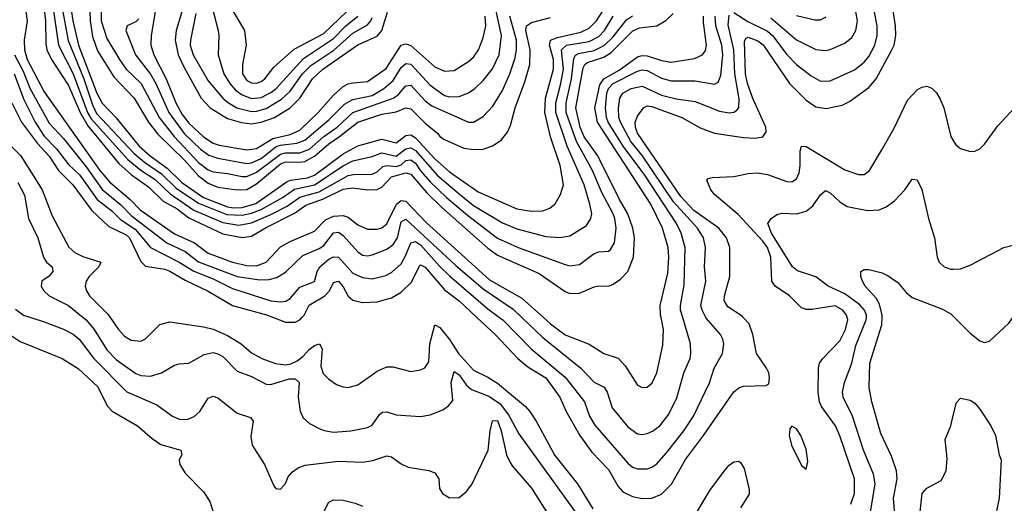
# Model space of a CAD drawing. Header units: inches. Extents: x 884549 to 1028252, y 526810 to 653624.
# Tile 963 of 1056: x 1006128 to 1010212, y 629229 to 631235. Entities that reach past the tile are written whole.
import ezdxf

# ---------------------------------------------------------------- set-up
doc = ezdxf.new("R2010")
doc.units = ezdxf.units.IN
doc.header["$MEASUREMENT"] = 0
for name, color, linetype in [('B0602', 7, 'Continuous'), ('B0603', 7, 'Continuous'), ('B0612', 7, 'Continuous'), ('B0613', 7, 'Continuous')]:
    doc.layers.add(name, color=color, linetype=linetype)

msp = doc.modelspace()

# ---------------------------------------------------------------- linework, layer by layer
at = {"layer": 'B0602', "color": 5}
for points, elevation in [([(1006174.7, 630000), (1006230, 629982.2), (1006310, 629951.2), (1006350.4, 629930.4), (1006374.7, 629910), (1006435.5, 629830), (1006571.9, 629691.9), (1006697.4, 629637.4), (1006761.3, 629590), (1006790, 629577.7), (1006823, 629577), (1006851.4, 629588.6), (1006874.8, 629610), (1006910, 629665.7), (1006930, 629673.4), (1006950, 629666.9), (1007030, 629602.6), (1007085.5, 629585.5), (1007096.9, 629570), (1007086.7, 629506.7), (1007091.7, 629470), (1007143.1, 629390), (1007182, 629302), (1007190, 629291), (1007210, 629287.3), (1007230, 629311), (1007241.7, 629338.3), (1007259.8, 629360.2), (1007283.3, 629376.7), (1007312.1, 629387.9), (1007450, 629404.4), (1007550, 629399.1), (1007593, 629407), (1007650, 629426), (1007670, 629421.3), (1007710, 629392.7), (1007739.1, 629379.1), (1007825.3, 629365.3), (1007850, 629354.9), (1007866, 629330), (1007869.1, 629290), (1007881.3, 629270), (1007910, 629252), (1007950, 629253.7), (1007981.7, 629278.3), (1008004.2, 629310), (1008070.4, 629450), (1008079.5, 629530), (1008088.8, 629571.2), (1008110, 629571.9), (1008125.3, 629530), (1008147.1, 629430), (1008160.6, 629400.6), (1008170, 629384.3), (1008250, 629292.3), (1008353.2, 629130)], 2340), ([(1006391.4, 630000), (1006403.6, 629990), (1006436.9, 629950), (1006490, 629866), (1006530, 629823.9), (1006610, 629767.8), (1006630, 629758.6), (1006670, 629755.9), (1006716.2, 629770), (1006770, 629802.4), (1006790, 629808.2), (1006830, 629810.2), (1006893.4, 629846.6), (1006930, 629854), (1006950, 629849.4), (1006970, 629838.3), (1007030, 629776.8), (1007090, 629755), (1007150, 629723.7), (1007170, 629721.5), (1007245.3, 629745.3), (1007270, 629745.1), (1007286.7, 629730), (1007282.5, 629670), (1007290.8, 629610.8), (1007303.8, 629583.8), (1007330, 629560.2), (1007370, 629539.1), (1007390.9, 629530.9), (1007430, 629524.6), (1007502, 629530), (1007570, 629543.5), (1007590, 629552.8), (1007621.8, 629598.2), (1007633.1, 629606.9), (1007650, 629608.8), (1007690, 629596.1), (1007790, 629589.1), (1007830, 629596.5), (1007883.3, 629616.7), (1007907, 629633), (1007924.2, 629655.8), (1007916.8, 629730), (1007930, 629775.2), (1007950, 629762), (1007980, 629720), (1008001.6, 629701.6), (1008073.5, 629673.5), (1008121.3, 629641.3), (1008155.9, 629595.9), (1008197.7, 629517.7), (1008474.6, 629134.6)], 2360), ([(1006503.4, 630000), (1006537.3, 629950), (1006562.1, 629922.1), (1006590, 629906.1), (1006630, 629901.9), (1006650, 629911), (1006709, 629971), (1006750, 629982.5), (1006890, 629961.5), (1006930, 629950.9), (1006990, 629924.7), (1007047.1, 629890), (1007090, 629852.6), (1007132.8, 629830), (1007188.4, 629808.4), (1007230, 629803), (1007252.6, 629807.4), (1007279.3, 629820.7), (1007302.3, 629837.7), (1007330, 629868.3), (1007350, 629883.5), (1007371.2, 629891.2), (1007381.9, 629870), (1007377.3, 629797.3), (1007387.2, 629767.2), (1007410, 629743.8), (1007442.2, 629722.2), (1007470, 629711.6), (1007490, 629709.5), (1007530, 629720.5), (1007610, 629777), (1007650, 629795.3), (1007675, 629795.1), (1007750, 629776.5), (1007790, 629782.4), (1007808.9, 629791.1), (1007824.2, 629815.8), (1007828.6, 629890), (1007850, 629968.9), (1007870, 629959), (1007910, 629908.4), (1007947.9, 629850), (1008010, 629781), (1008070, 629753), (1008110, 629727.9), (1008225.9, 629630), (1008243.4, 629610), (1008270.1, 629570.1), (1008347.3, 629427.3), (1008441.6, 629310), (1008505.7, 629205.7)], 2380), ([(1007180.1, 630000), (1007230, 629980.7), (1007270, 629980.8), (1007290, 629990.6), (1007298.6, 630000)], 2420), ([(1008023.8, 630000), (1008099.3, 629930), (1008193.9, 629830), (1008235.7, 629795.7), (1008310, 629749.6), (1008368.6, 629670), (1008394.8, 629610), (1008451.4, 629510), (1008501, 629441), (1008569.6, 629370), (1008610, 629299.4), (1008630, 629277), (1008670, 629256.8), (1008710, 629249.1), (1008750, 629250.7), (1008790, 629266.6), (1008831.8, 629308.2), (1008889.1, 629410.9), (1008964, 629510), (1009090, 629691.8), (1009110, 629708.6), (1009130, 629715.3), (1009222.6, 629717.4), (1009234.8, 629725.2), (1009237.6, 629750), (1009235.3, 629770), (1009225.8, 629790), (1009183.7, 629850), (1009169.3, 629930), (1009153.5, 629973.5), (1009129, 630000)], 2420), ([(1008118, 630000), (1008131.5, 629990), (1008249.8, 629869.8), (1008390, 629752.6), (1008470.1, 629650), (1008490.6, 629590), (1008513.2, 629553.2), (1008650, 629396.1), (1008670, 629379.1), (1008690, 629372.1), (1008730, 629372.1), (1008750, 629379.4), (1008770, 629393.2), (1008810, 629438.4), (1008882.9, 629530), (1008921.9, 629590), (1008988.5, 629728.5), (1009008.2, 629790), (1009042.7, 629850), (1009048.5, 629890), (1009044.7, 629910), (1009034, 629930), (1008975.9, 629995.9), (1008973.8, 630000)], 2440), ([(1008210.3, 630000), (1008297.1, 629917.1), (1008455.1, 629790), (1008510, 629732.1), (1008551.5, 629711.5), (1008564.3, 629690), (1008585.8, 629625.8), (1008650, 629547), (1008690, 629517.7), (1008710, 629514.8), (1008730, 629518.3), (1008752.2, 629527.8), (1008782.5, 629550), (1008820.5, 629599.5), (1008853.1, 629666.9), (1008882.9, 629770), (1008908.2, 629830), (1008912.2, 629850), (1008909.9, 629890), (1008877.8, 630000)], 2460), ([(1008299.9, 630000), (1008330, 629973.1), (1008390, 629928.4), (1008489.2, 629889.2), (1008550, 629850.9), (1008610.7, 629830.7), (1008639.3, 629799.3), (1008690, 629719.5), (1008710, 629708.9), (1008730, 629710.3), (1008751.8, 629728.2), (1008770, 629770.5), (1008795.2, 629884.8), (1008798, 629950), (1008788, 630000)], 2480), ([(1009574.5, 629225.5), (1009590.3, 629269.7), (1009589.9, 629330), (1009530, 629508.8), (1009510.9, 629550.9), (1009453.2, 629630), (1009444.7, 629650), (1009439.9, 629690), (1009440.7, 629790), (1009445.2, 629810), (1009458.6, 629830), (1009530, 629903.5), (1009553.4, 629950), (1009562.1, 629990), (1009559.8, 630000)], 2380), ([(1009652.5, 629167.5), (1009676.4, 629310), (1009669, 629350), (1009627.5, 629450), (1009581.6, 629590), (1009543.2, 629670), (1009540.5, 629690), (1009548.8, 629730), (1009579.1, 629810), (1009596.4, 629883.6), (1009639.4, 629990), (1009639.7, 630000)], 2360), ([(1009760.7, 629150), (1009751.7, 629250), (1009766.8, 629330), (1009763.9, 629363.9), (1009744.2, 629424.2), (1009699.3, 629519.3), (1009661.9, 629650), (1009650.6, 629710), (1009653.8, 629810), (1009703.7, 629970), (1009705.2, 630000)], 2340), ([(1006088.4, 629928.4), (1006130, 629900.7), (1006303.8, 629830), (1006370, 629788.4), (1006450, 629713.2), (1006491.8, 629631.8), (1006511.5, 629611.5), (1006616.9, 629550), (1006677.7, 629497.7), (1006713.3, 629473.3), (1006796.3, 629450), (1006800.3, 629430), (1006788.9, 629410), (1006792.2, 629390), (1006814.7, 629354.7), (1006890, 629277.1), (1006916.7, 629236.7), (1006931.6, 629190)], 2320), ([(1009856.3, 629130), (1009871.1, 629270), (1009890, 629292.4), (1009950, 629323.1), (1009970, 629364), (1009974.9, 629414.9), (1009965.8, 629494.2), (1009989.6, 629550), (1010000, 629592.7)], 2320), ([(1008935, 629190), (1008990, 629282.6), (1009050, 629362.9), (1009070, 629387.3), (1009090, 629401.6), (1009110, 629404.4), (1009118.1, 629398.1), (1009133.2, 629373.2), (1009153.4, 629286.6), (1009152.8, 629267.2), (1009118.1, 629210)], 2380), ([(1007367.8, 629150), (1007410, 629234), (1007430, 629243.1), (1007470, 629241.5), (1007518.8, 629230), (1007550, 629217)], 2320)]:
    msp.add_lwpolyline(points, dxfattribs=dict(at, elevation=elevation))
at = {"layer": 'B0602', "color": 5, "elevation": 2420}
msp.add_lwpolyline([(1009330, 629549.4), (1009322.2, 629537.8), (1009319.1, 629510), (1009328.5, 629470), (1009370, 629385.5), (1009390, 629370.8), (1009397.2, 629402.8), (1009390, 629453.6), (1009368.4, 629510), (1009350, 629538.3)], close=True, dxfattribs=at)
at = {"layer": 'B0603', "color": 5}
for points, elevation in [([(1006142.3, 631350), (1006158.4, 631230), (1006147.1, 631150), (1006147.3, 631110), (1006159.3, 631070), (1006230, 630935.5), (1006460.2, 630610), (1006501.8, 630561.8), (1006586.3, 630490), (1006627, 630447), (1006770, 630346.6), (1006852.6, 630310), (1006910, 630266.8), (1007010, 630228.7), (1007070, 630214.9), (1007110, 630214.6), (1007150, 630229), (1007210, 630292.9), (1007250, 630315.5), (1007350, 630358.5), (1007395.6, 630404.4), (1007430, 630419.8), (1007470, 630422.3), (1007490, 630415.6), (1007530, 630384.8), (1007570, 630366.9), (1007610, 630366.1), (1007630, 630372.1), (1007651.3, 630388.7), (1007690.3, 630469.7), (1007710, 630485.8), (1007730, 630481.9), (1007813.3, 630393.3), (1008076.4, 630156.4), (1008210, 630080.4), (1008299.9, 630000)], 2480), ([(1006953, 631373), (1007060.3, 631190), (1007067.4, 631130), (1007051.5, 631050), (1007052.3, 631010), (1007070, 630983.1), (1007090, 630973.9), (1007110, 630972.3), (1007130, 630978.9), (1007144.9, 630990), (1007181.6, 631038.4), (1007267, 631113), (1007390, 631178.1), (1007486.1, 631270)], 2780), ([(1006225.1, 631310), (1006234.9, 631230), (1006236.1, 631136.1), (1006240.6, 631110), (1006260.1, 631070), (1006330, 630962.9), (1006379.2, 630850), (1006410, 630795.1), (1006539.1, 630639.1), (1006591.7, 630591.7), (1006662.4, 630542.4), (1006722.9, 630482.9), (1006780.4, 630450), (1006830, 630413.7), (1006970, 630346.5), (1007050, 630331.2), (1007090, 630337.8), (1007150, 630373.7), (1007267.8, 630432.2), (1007314.6, 630465.4), (1007387.4, 630492.6), (1007470, 630532.4), (1007510, 630538.3), (1007570, 630530.1), (1007610, 630531.4), (1007630, 630540.3), (1007670, 630583.8), (1007730, 630600.1), (1007750, 630594.7), (1007817.1, 630517.1), (1007877, 630457), (1008070, 630287), (1008110, 630258.5), (1008282.8, 630182.8), (1008390, 630107.7), (1008410, 630099.4), (1008450, 630101.4), (1008510, 630126.8), (1008529.3, 630130.7), (1008570, 630130.1), (1008590, 630137.6), (1008620.5, 630159.5), (1008650.9, 630190), (1008674, 630250), (1008678, 630330), (1008670.4, 630370.4), (1008650.3, 630430), (1008615.3, 630490), (1008525.7, 630670), (1008469.8, 630749.8), (1008452.7, 630790), (1008434.2, 630870), (1008465, 631035), (1008471.2, 631048.7), (1008482.2, 631057.8), (1008550, 631079.9), (1008580.7, 631099.3), (1008671.2, 631188.8), (1008699.1, 631200.9), (1008770, 631210.1), (1008808.1, 631231.9), (1008838.5, 631261.5)], 2520), ([(1006262.9, 631310), (1006288.2, 631130), (1006350, 631010.6), (1006409.7, 630850), (1006423.8, 630823.8), (1006575.8, 630655.8), (1006630, 630611), (1006690, 630572.3), (1006752.6, 630512.6), (1006850, 630445.6), (1006970, 630393.3), (1007036.5, 630383.5), (1007090, 630392), (1007170, 630426.8), (1007237.7, 630462.3), (1007290, 630498.8), (1007370, 630520.6), (1007490, 630588.8), (1007513.1, 630593.1), (1007590, 630594.4), (1007610, 630603.8), (1007634.3, 630625.7), (1007650, 630630.5), (1007690, 630626.8), (1007710, 630633.8), (1007730, 630651.8), (1007750, 630654.4), (1007770, 630639.5), (1007790, 630608.8), (1007830, 630562.9), (1007897.6, 630497.6), (1007984.6, 630424.6), (1008110, 630329), (1008195.9, 630290), (1008390, 630219.5), (1008410, 630214.3), (1008450, 630219.1), (1008510, 630265.5), (1008530, 630272.1), (1008570, 630274.7), (1008578.4, 630281.6), (1008595.6, 630310), (1008602.4, 630370), (1008596.6, 630410), (1008589, 630430), (1008540.9, 630520.9), (1008503.1, 630610), (1008437.8, 630730), (1008395, 630850), (1008393.9, 630890), (1008416.6, 630990), (1008425.6, 631074.4), (1008432.6, 631087.4), (1008445.7, 631094.3), (1008510, 631107.8), (1008552.2, 631127.8), (1008590, 631163.5), (1008644.8, 631235.2), (1008670, 631251)], 2540), ([(1006342.1, 631277.9), (1006348, 631230), (1006371.6, 631130), (1006447.8, 630930), (1006470, 630888.8), (1006527.7, 630827.7), (1006624, 630710), (1006669.5, 630670), (1006739.4, 630619.4), (1006800.3, 630560.3), (1006890, 630498.3), (1006990, 630459.5), (1007015.2, 630455.2), (1007050, 630456.7), (1007107.4, 630472.7), (1007236.6, 630563.4), (1007250.9, 630570), (1007321.4, 630578.6), (1007350, 630590.6), (1007470, 630678.7), (1007530, 630712.5), (1007630, 630739.1), (1007690, 630724.5), (1007730, 630754.4), (1007750, 630757.5), (1007770, 630744.9), (1007850, 630658.2), (1007910, 630603.7), (1008030, 630521.6), (1008190, 630450.1), (1008250, 630440.3), (1008297, 630443), (1008326.6, 630453.4), (1008348.2, 630471.8), (1008371.4, 630510), (1008383.8, 630550), (1008369.6, 630630), (1008329.2, 630749.2), (1008305.3, 630850), (1008309.3, 630909.3), (1008342.5, 631030), (1008341.4, 631070), (1008325.8, 631130), (1008329.7, 631150), (1008359, 631161), (1008455.9, 631184.1), (1008490, 631200.6), (1008519.8, 631230), (1008570, 631308.1)], 2580), ([(1006696.5, 631310), (1006672.9, 631170), (1006671.5, 631130), (1006684.8, 631090), (1006735.1, 630990), (1006776.1, 630890), (1006802.4, 630842.4), (1006830, 630805.4), (1006890, 630749.1), (1006930, 630722.7), (1006954.8, 630714.8), (1007070, 630695.5), (1007110, 630701), (1007177.6, 630742.4), (1007250, 630759.2), (1007290, 630777), (1007366.1, 630850), (1007430, 630922.3), (1007470, 630957.5), (1007490, 630969.2), (1007510, 630973.8), (1007570, 630978.3), (1007647.5, 631032.5), (1007710, 631129.6), (1007730, 631135.5), (1007750, 631127.7), (1007850, 631039.1), (1007890, 631021.7), (1007930, 631024.7), (1007990, 631061.2), (1008010, 631080.2), (1008030.4, 631110), (1008050, 631159.5), (1008060.6, 631210), (1008058.1, 631250)], 2680), ([(1006915.4, 631330), (1006951.3, 631190), (1006954.5, 631170), (1006950.7, 631090), (1006974.7, 631010), (1006999.5, 630970), (1007022.9, 630942.9), (1007050, 630923.4), (1007090, 630908.9), (1007130, 630912.1), (1007170, 630932.6), (1007191.8, 630950), (1007305.3, 631074.7), (1007430, 631157.7), (1007480.8, 631210), (1007530.3, 631250)], 2760), ([(1009129, 630000), (1009124.7, 630004.7), (1009064.5, 630044.5), (1009049.9, 630069.9), (1009050.9, 630090), (1009072.8, 630170), (1009072.8, 630290), (1009058.8, 630330), (1009027.3, 630370), (1008923.9, 630443.9), (1008870, 630501.5), (1008690, 630764.5), (1008681.6, 630790), (1008680.5, 630810), (1008690, 630835.5), (1008715, 630870), (1008730, 630877.3), (1008750, 630875.4), (1008874.7, 630830), (1008950, 630787.1), (1009010, 630764.5), (1009130, 630745.9), (1009176.4, 630743.6), (1009210.3, 630749.7), (1009223.6, 630770), (1009222.1, 630790), (1009168.3, 630908.3), (1009146.6, 630970), (1009138.4, 631010), (1009134.4, 631145.6), (1009141.5, 631158.5), (1009150, 631163.1), (1009190, 631147.2), (1009211, 631131), (1009321.4, 630970), (1009390, 630901.1), (1009430, 630873.6), (1009473.4, 630866.6), (1009539.7, 630880.3), (1009570, 630895.5), (1009650, 630954.1), (1009679.7, 630990), (1009745.5, 631110), (1009754.2, 631130), (1009761.8, 631170), (1009760.9, 631210), (1009745.6, 631310)], 2420), ([(1009090, 631265.2), (1009148.3, 631228.3), (1009230, 631187.4), (1009250.8, 631170), (1009310, 631090.6), (1009350, 631049.5), (1009410, 631001.7), (1009450, 630980.5), (1009490, 630981.4), (1009590, 631027.3), (1009630, 631058.5), (1009650, 631083.2), (1009674.2, 631130), (1009683.7, 631170), (1009683.9, 631210), (1009664.8, 631310)], 2440), ([(1009242.7, 631242.7), (1009350, 631152), (1009430, 631111.9), (1009470, 631107), (1009490, 631111.4), (1009550, 631138), (1009579.1, 631160.9), (1009596, 631190), (1009602.3, 631230), (1009585.3, 631330)], 2460), ([(1006302.4, 631290), (1006328.7, 631148.7), (1006394.6, 630990), (1006430, 630881.4), (1006446.1, 630846.1), (1006601.2, 630681.2), (1006644.9, 630644.9), (1006715.9, 630595.9), (1006776.7, 630536.7), (1006870, 630473.6), (1006987.6, 630427.6), (1007050, 630424.9), (1007090, 630432.2), (1007130, 630447.2), (1007220.6, 630499.4), (1007267.5, 630532.5), (1007350.7, 630550), (1007470, 630629.3), (1007510, 630649.8), (1007590, 630667.3), (1007630, 630683.3), (1007690, 630669.1), (1007730, 630699.1), (1007750, 630703), (1007770, 630692.6), (1007859.9, 630590), (1007950, 630512.2), (1008010, 630464.2), (1008130, 630392.9), (1008190, 630367.1), (1008310, 630336.3), (1008367.7, 630332.3), (1008410, 630338.1), (1008478.7, 630381.3), (1008496.5, 630410), (1008500.6, 630430), (1008493.2, 630470), (1008469.2, 630550), (1008398.7, 630710), (1008351.9, 630850), (1008351, 630890), (1008372.8, 630970), (1008383, 631030), (1008375.4, 631110), (1008395.4, 631130), (1008490, 631145), (1008530, 631165.6), (1008553.5, 631190), (1008590, 631250)], 2560), ([(1006419.4, 631270), (1006419.8, 631230), (1006430, 631166), (1006450, 631105.9), (1006518.8, 630998.8), (1006602.6, 630910), (1006661.8, 630810), (1006700.2, 630760.2), (1006810, 630654.1), (1006870, 630588.2), (1006910, 630557), (1006950, 630540.9), (1007030, 630529), (1007070, 630531.3), (1007110, 630554.6), (1007210, 630637.9), (1007230, 630646.2), (1007290, 630644.1), (1007310, 630647.6), (1007350, 630668.5), (1007410, 630720.2), (1007454.8, 630750), (1007530, 630810.8), (1007630, 630842.9), (1007690, 630853.6), (1007730, 630869.7), (1007750, 630865), (1007810, 630806), (1007862.5, 630762.5), (1007870, 630750.9), (1007890, 630738.1), (1007970, 630702.7), (1008010, 630696.1), (1008050, 630698.4), (1008088.4, 630711.6), (1008125.1, 630734.9), (1008151.6, 630768.4), (1008163.9, 630796.1), (1008182.4, 630870), (1008222.9, 630977.1), (1008243.5, 631050), (1008245.6, 631110), (1008227.8, 631190), (1008229.7, 631210.3), (1008250, 631223), (1008330, 631244.6)], 2620), ([(1006465.4, 631270), (1006465.3, 631230), (1006490, 631157.4), (1006541.5, 631070), (1006570, 631030.1), (1006631.8, 630970), (1006706.2, 630830), (1006769, 630750), (1006870, 630643.4), (1006910, 630612.6), (1006930, 630604.2), (1006990, 630597.6), (1007050, 630584.2), (1007070, 630584.8), (1007110, 630602.9), (1007210, 630677.8), (1007230, 630682.7), (1007290, 630683), (1007330, 630698.4), (1007389.7, 630750.3), (1007444.8, 630790), (1007509.6, 630850.4), (1007677.6, 630910), (1007697.1, 630922.9), (1007730, 630960.6), (1007750, 630963), (1007810, 630899.3), (1007837.9, 630877.9), (1007990, 630810.1), (1008010, 630810.2), (1008050, 630833.4), (1008090, 630876.8), (1008130, 630941), (1008161, 631010), (1008183, 631077), (1008189, 631111), (1008188.1, 631150), (1008160.3, 631250)], 2640), ([(1006621.7, 631238.4), (1006610, 631225.9), (1006573.4, 631210), (1006568.8, 631190), (1006608.8, 631090), (1006670.2, 631009.8), (1006693, 630970), (1006747, 630850), (1006810, 630763.7), (1006878.2, 630698.2), (1006913, 630673), (1006950, 630660.7), (1007070, 630638.8), (1007090, 630641.7), (1007130, 630659.8), (1007191.4, 630708.6), (1007210, 630714.9), (1007277.3, 630722.7), (1007310, 630735.2), (1007410, 630819.4), (1007475.3, 630884.7), (1007510, 630903.7), (1007590, 630921.1), (1007637.7, 630950), (1007677, 630983), (1007710, 631036.4), (1007730, 631053.8), (1007750, 631050.1), (1007830, 630963), (1007890, 630920.3), (1007910, 630915.2), (1007950, 630917.1), (1007988.7, 630931.3), (1008015.9, 630950), (1008050, 630983.5), (1008088.6, 631031.4), (1008116.8, 631090), (1008126, 631170), (1008103.8, 631270)], 2660), ([(1006802.6, 631277.4), (1006776.3, 631190), (1006772.2, 631150), (1006784.9, 631090), (1006810, 631036.8), (1006881.1, 630910), (1006918.6, 630870), (1006990, 630825.1), (1007048.3, 630808.3), (1007090, 630802.7), (1007130, 630810.3), (1007184.4, 630830), (1007250, 630869.4), (1007290, 630909.3), (1007342.9, 630990), (1007385.5, 631030), (1007530, 631130.4), (1007610, 631166.9), (1007630, 631190.7), (1007653.9, 631266.1)], 2720), ([(1006858.8, 631261.1), (1006836, 631150), (1006835.5, 631130), (1006847, 631090), (1006910, 630981.5), (1006969.8, 630909.8), (1006993.3, 630890), (1007028.1, 630870), (1007090, 630854.7), (1007110, 630855.9), (1007150, 630867.5), (1007214.2, 630905.8), (1007250, 630938.8), (1007301.1, 631010), (1007335, 631045), (1007430.9, 631109), (1007510, 631179.8), (1007570, 631214.1), (1007584.5, 631230), (1007590, 631244.5)], 2740), ([(1008788, 630000), (1008786, 630010), (1008784.1, 630050), (1008815.6, 630184.4), (1008820.8, 630250), (1008817.7, 630290), (1008794, 630370), (1008745.4, 630470), (1008525, 630810), (1008513.7, 630870), (1008534.7, 630965.3), (1008550, 630990.1), (1008613.8, 631026.2), (1008690, 631080.5), (1008710, 631086.7), (1008730, 631085.8), (1008790, 631066.1), (1008830, 631059.7), (1008926.3, 631073.7), (1008960.3, 631090), (1008972.1, 631107.9), (1008976.3, 631130), (1008963.9, 631223.9), (1008964.4, 631250)], 2480), ([(1008877.8, 630000), (1008869.1, 630030), (1008868.6, 630050), (1008884.4, 630135.6), (1008887.4, 630290), (1008871.8, 630350), (1008851.6, 630390), (1008720.2, 630590), (1008630.2, 630710), (1008568.2, 630810), (1008561.2, 630830), (1008557.3, 630870), (1008563.7, 630930), (1008570.5, 630950), (1008590, 630970.3), (1008690, 631021.4), (1008710, 631027.4), (1008730, 631024.6), (1008790, 630992), (1008830, 630981), (1008930, 630981.1), (1009010, 630968.1), (1009024.2, 630975.7), (1009036.3, 631003.8), (1009044.4, 631090), (1009040.2, 631130), (1009015.6, 631210), (1009012.5, 631250)], 2460), ([(1008973.8, 630000), (1008958.2, 630030), (1008953.5, 630050), (1008974.4, 630150), (1008967.6, 630210), (1008972.9, 630290), (1008963.6, 630330), (1008939.1, 630370), (1008839.9, 630479.9), (1008711.1, 630670), (1008662, 630730), (1008619.4, 630810), (1008613.3, 630830), (1008611.2, 630868.8), (1008616.7, 630910), (1008629.2, 630930), (1008664.1, 630950), (1008710, 630959.7), (1008790, 630922.4), (1008850, 630906.7), (1008930, 630895.7), (1009030, 630856.1), (1009070.9, 630849.1), (1009090, 630851.7), (1009101.1, 630858.9), (1009110.4, 630870), (1009112.5, 630907.5), (1009093.7, 631010), (1009089.5, 631110), (1009066, 631214), (1009070, 631254.5)], 2440), ([(1009350, 631252), (1009425.2, 631234.8), (1009450, 631235.2), (1009473.2, 631246.8)], 2480), ([(1006106.7, 631090), (1006141.7, 631021.7), (1006170.5, 630950.5), (1006250, 630806.6), (1006310, 630742.6), (1006404.3, 630624.3), (1006470, 630531.4), (1006547.7, 630467.7), (1006590, 630423), (1006737.7, 630310), (1006813.9, 630273.9), (1006870, 630231.2), (1007030, 630170.6), (1007123.4, 630156.6), (1007162.1, 630157.9), (1007194.4, 630165.6), (1007230, 630188.1), (1007302.4, 630257.6), (1007370, 630285.9), (1007390, 630298.7), (1007430, 630351), (1007450, 630353.7), (1007470, 630339.6), (1007530, 630272.2), (1007550, 630258.2), (1007570, 630255), (1007590, 630259.3), (1007650, 630283.1), (1007677.2, 630302.8), (1007694.7, 630330), (1007710, 630397.1), (1007730, 630408.2), (1007936.2, 630216.2), (1008050, 630118.1), (1008174.3, 630034.3), (1008210.3, 630000)], 2460), ([(1006105.6, 631010), (1006144.5, 630904.5), (1006192.5, 630810), (1006230, 630752.2), (1006280.1, 630700.1), (1006330, 630635.2), (1006376.9, 630590), (1006449.9, 630489.9), (1006510, 630442.5), (1006545.8, 630405.8), (1006606.6, 630366.6), (1006670, 630289.7), (1006790, 630230), (1006850, 630191.8), (1006930, 630159.9), (1007010, 630120.5), (1007170, 630069), (1007210, 630065), (1007232.2, 630067.8), (1007250, 630078.8), (1007290, 630125.4), (1007351, 630149), (1007362.1, 630190), (1007372.9, 630210), (1007410, 630241.9), (1007430, 630252), (1007450, 630249.7), (1007510, 630184.4), (1007550, 630165.1), (1007590, 630160.6), (1007646.5, 630173.5), (1007672, 630188), (1007710, 630222.8), (1007730, 630258.6), (1007750, 630310.1), (1007770, 630315.4), (1007790, 630300.7), (1007870, 630210.8), (1007910, 630172.5), (1008070, 630035.5), (1008118, 630000)], 2440), ([(1009559.8, 630000), (1009557.5, 630010), (1009541.7, 630030), (1009510, 630047.6), (1009413.6, 630033.6), (1009390, 630033.6), (1009370, 630039.8), (1009321.1, 630090), (1009260.8, 630130), (1009247.5, 630150), (1009243.4, 630250), (1009229, 630290), (1009210, 630316.7), (1009107.6, 630427.6), (1009009.1, 630510), (1008994.4, 630530), (1008978, 630570), (1008983.5, 630576.5), (1008999.8, 630580.2), (1009090, 630584.3), (1009150, 630596.6), (1009190, 630599.7), (1009230, 630592.5), (1009310, 630563.6), (1009330, 630562.7), (1009350, 630575.2), (1009360.3, 630599.7), (1009365.1, 630630), (1009365, 630690), (1009370, 630710.2), (1009390, 630708.6), (1009550, 630612.7), (1009606.5, 630593.5), (1009630, 630593.4), (1009652.6, 630610), (1009704.1, 630695.9), (1009755.1, 630784.9), (1009810, 630901.3), (1009850, 630943.9), (1009870, 630955.5), (1009890, 630959), (1009910.8, 630950.8), (1009930, 630931.7), (1009946, 630906), (1009960.2, 630870), (1009990, 630750.8), (1010000, 630733.6)], 2380), ([(1006095.4, 630890), (1006135.5, 630810), (1006202.1, 630722.1), (1006250, 630669.7), (1006289.4, 630609.4), (1006348.7, 630550), (1006425.1, 630445.1), (1006497.9, 630377.9), (1006570, 630343.4), (1006583.6, 630330), (1006630, 630232.2), (1006650, 630212.4), (1006730, 630199.9), (1006750, 630192.3), (1006814.7, 630154.7), (1006910, 630108.6), (1007010, 630050.1), (1007151.2, 630011.2), (1007180.1, 630000)], 2420), ([(1006062.6, 630742.6), (1006132.2, 630670), (1006220.7, 630530), (1006262.2, 630422.2), (1006331.6, 630291.6), (1006356, 630270), (1006390, 630252.9), (1006464.7, 630230), (1006456.1, 630210), (1006416.1, 630170), (1006403, 630150), (1006399.5, 630130), (1006405.5, 630110), (1006418.1, 630090), (1006494, 630014), (1006503.4, 630000)], 2380), ([(1009639.7, 630000), (1009639.9, 630010), (1009631.9, 630030), (1009612.1, 630052), (1009550, 630098.4), (1009481.5, 630130), (1009430, 630168.8), (1009354.1, 630194.1), (1009332.8, 630210), (1009246.7, 630350), (1009231.2, 630390), (1009245.1, 630410), (1009271, 630429), (1009290, 630432.4), (1009350, 630429.2), (1009390, 630441.2), (1009417.5, 630462.6), (1009450, 630508.4), (1009470, 630527.2), (1009490, 630517.3), (1009530, 630479.3), (1009560, 630460), (1009644, 630444), (1009693, 630447), (1009721.6, 630458.4), (1009756.5, 630483.5), (1009799.7, 630530), (1009830, 630574), (1009850, 630570.7), (1009870, 630530.8), (1009897.6, 630410), (1009921.5, 630330), (1009932.9, 630250), (1009941.1, 630230), (1009961.6, 630210), (1009990, 630200.2), (1010000, 630200.6)], 2360), ([(1006120.4, 630560.4), (1006147.6, 630507.6), (1006164.2, 630410), (1006202.5, 630330), (1006226, 630250), (1006238.8, 630230), (1006263.2, 630210), (1006265.6, 630190), (1006250, 630171.9), (1006220.3, 630150), (1006217.1, 630130), (1006228.6, 630110), (1006249.7, 630089.7), (1006330, 630050.1), (1006391.4, 630000)], 2360), ([(1007298.6, 630000), (1007307.7, 630010), (1007328.4, 630051.6), (1007393.1, 630090), (1007412.4, 630110), (1007430, 630144.8), (1007450, 630150.1), (1007470, 630127.1), (1007490, 630088.8), (1007510, 630071.3), (1007550, 630062.2), (1007610, 630064.6), (1007670, 630081.3), (1007710, 630104.5), (1007753.4, 630146.6), (1007786.2, 630213.8), (1007790, 630217.7), (1007810, 630208), (1007890, 630114.6), (1007950, 630068.4), (1008023.8, 630000)], 2420), ([(1009705.2, 630000), (1009705.7, 630010), (1009694.5, 630054.5), (1009680.6, 630080.6), (1009635.1, 630130), (1009623.1, 630150), (1009616.3, 630170), (1009617, 630190), (1009630, 630198.7), (1009650, 630199), (1009704.6, 630184.6), (1009730, 630173.1), (1009770, 630145.3), (1009804.2, 630104.2), (1009830, 630082.7), (1009955, 630035), (1009990, 630015.4), (1010000, 630005.3)], 2340), ([(1006110, 630033.8), (1006143.6, 630010), (1006174.7, 630000)], 2340)]:
    msp.add_lwpolyline(points, dxfattribs=dict(at, elevation=elevation))
at = {"layer": 'B0612', "color": 5}
for points, elevation in [([(1010005.2, 630000), (1010070, 629934.4), (1010110, 629903.1), (1010130, 629896.5), (1010150, 629901.7), (1010230, 629976.5), (1010247, 630000)], 2340), ([(1010000, 629592.7), (1010013.2, 629646.8), (1010030, 629664.7), (1010070, 629657.3), (1010090, 629644.9), (1010110, 629619.3), (1010155.8, 629550), (1010175.6, 629510), (1010190.4, 629430), (1010198.5, 629410), (1010190.7, 629250), (1010176.4, 629183.6)], 2320)]:
    msp.add_lwpolyline(points, dxfattribs=dict(at, elevation=elevation))
at = {"layer": 'B0613', "color": 5}
for points, elevation in [([(1010000, 630733.6), (1010010, 630716.4), (1010030, 630701.1), (1010070, 630688.8), (1010090, 630690.4), (1010110, 630699.5), (1010130, 630719.5), (1010185.2, 630794.8), (1010254.3, 630870)], 2380), ([(1010000, 630200.6), (1010030, 630201.6), (1010070, 630216.9), (1010210, 630290.3), (1010258, 630302)], 2360), ([(1010000, 630005.3), (1010005.2, 630000)], 2340)]:
    msp.add_lwpolyline(points, dxfattribs=dict(at, elevation=elevation))

doc.saveas('drawing.dxf')
